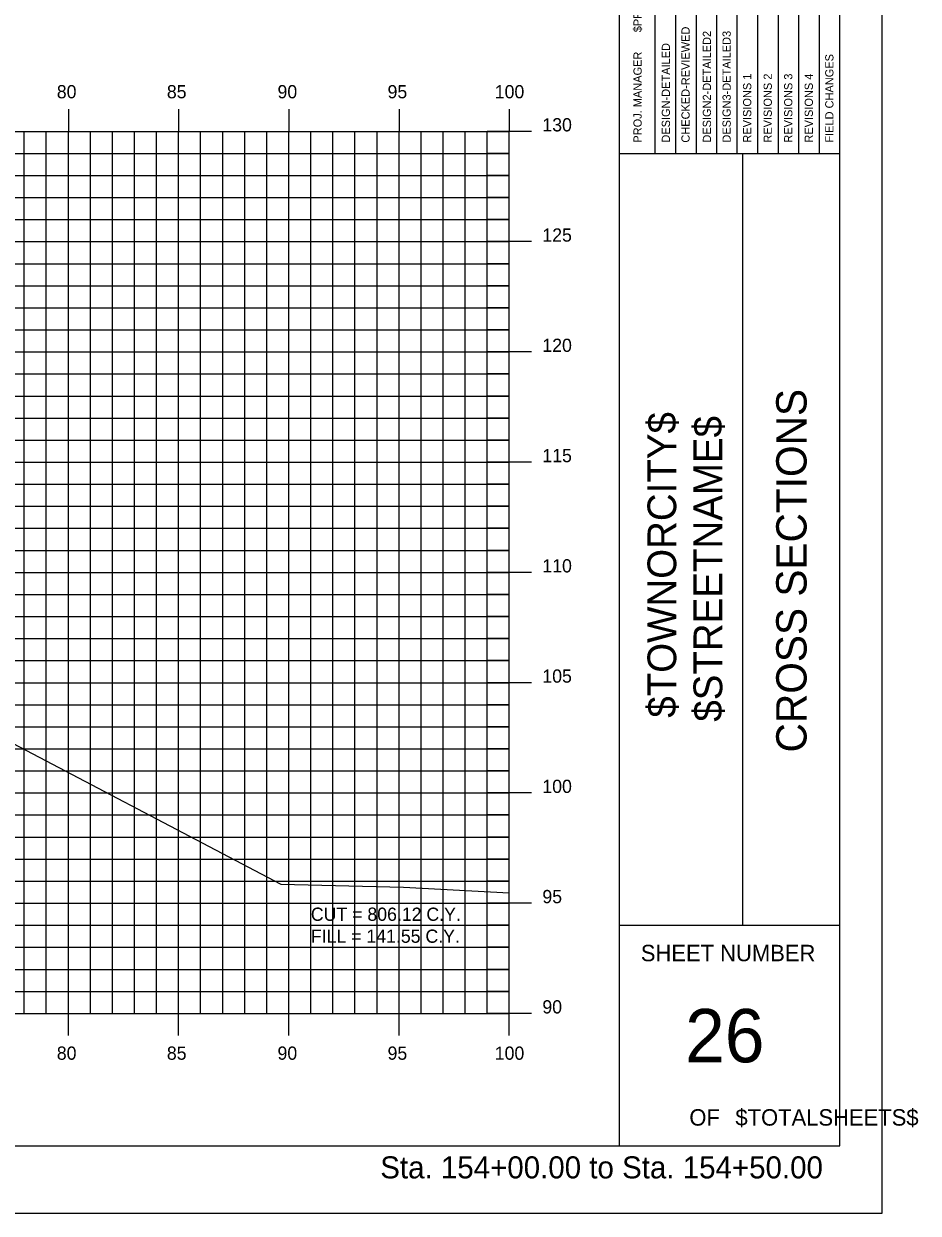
# Model space of a CAD drawing. Extents: x 850598 to 870284, y 366541 to 366651.
# Drawn here: x 852281.2 to 852321.7, y 366541.2 to 366595.1 of the extents above; entities that cross this region are included whole.
import ezdxf

# ---------------------------------------------------------------- set-up
doc = ezdxf.new("R2010")
doc.units = 0
for name, color, linetype in [('BORDER', 7, 'Continuous'), ('D_Text_Standard', 7, 'Continuous'), ('H_V ANNOTATION', 7, 'Continuous'), ('HIGHWAY_TITLE', 7, 'Continuous'), ('MAJOR', 7, 'Continuous'), ('MINOR', 7, 'Continuous'), ('PLOT BOUNDARY', 7, 'Continuous'), ('S_Roadway_Centerline', 7, 'Continuous')]:
    doc.layers.add(name, color=color, linetype=linetype)

msp = doc.modelspace()

# ---------------------------------------------------------------- linework, layer by layer
at = {"layer": 'BORDER'}
for p, q in [((852308.193, 366544.225), (852308.193, 366649.225)), ((852318.193, 366544.225), (852318.193, 366649.225)), ((852308.193, 366589.228), (852318.193, 366589.228)), ((852313.784, 366554.228), (852313.784, 366589.228)), ((852308.193, 366554.228), (852318.193, 366554.228)), ((852158.193, 366544.225), (852318.193, 366544.225))]:
    msp.add_line(p, q, dxfattribs=at)
for points in [[(852310.74, 366589.231), (852310.74, 366606.728)], [(852311.672, 366606.728), (852311.672, 366589.231)], [(852312.604, 366589.231), (852312.604, 366606.728)], [(852313.535, 366589.231), (852313.535, 366606.728)], [(852314.467, 366589.231), (852314.467, 366606.728)], [(852315.399, 366589.231), (852315.399, 366606.728)], [(852316.33, 366589.231), (852316.33, 366606.728)], [(852317.262, 366589.231), (852317.262, 366606.728)], [(852309.809, 366589.231), (852309.809, 366606.022)]]:
    msp.add_lwpolyline(points, dxfattribs=at)
at = {"layer": 'MAJOR'}
for p, q in [((852283.193, 366591.227), (852283.193, 366590.225)), ((852283.193, 366591.227), (852283.193, 366590.225)), ((852288.193, 366591.227), (852288.193, 366590.225)), ((852288.193, 366591.227), (852288.193, 366590.225)), ((852293.193, 366591.227), (852293.193, 366590.225)), ((852293.193, 366591.227), (852293.193, 366590.225)), ((852298.193, 366591.227), (852298.193, 366590.225)), ((852298.193, 366591.227), (852298.193, 366590.225)), ((852303.193, 366591.227), (852303.193, 366590.225)), ((852303.193, 366591.227), (852303.193, 366590.225)), ((852163.193, 366590.225), (852303.193, 366590.225)), ((852163.193, 366590.225), (852303.193, 366590.225)), ((852163.193, 366590.225), (852303.193, 366590.225)), ((852163.193, 366590.225), (852303.193, 366590.225)), ((852283.193, 366550.225), (852283.193, 366590.225)), ((852283.193, 366550.225), (852283.193, 366590.225)), ((852288.193, 366550.225), (852288.193, 366590.225)), ((852288.193, 366550.225), (852288.193, 366590.225)), ((852293.193, 366550.225), (852293.193, 366590.225)), ((852293.193, 366550.225), (852293.193, 366590.225)), ((852298.193, 366550.225), (852298.193, 366590.225)), ((852298.193, 366550.225), (852298.193, 366590.225)), ((852304.195, 366590.225), (852302.191, 366590.225)), ((852304.195, 366590.225), (852302.191, 366590.225)), ((852303.193, 366550.225), (852303.193, 366590.225)), ((852303.193, 366550.225), (852303.193, 366590.225)), ((852303.193, 366550.225), (852303.193, 366590.225)), ((852303.193, 366550.225), (852303.193, 366590.225)), ((852163.193, 366585.225), (852303.193, 366585.225)), ((852163.193, 366585.225), (852303.193, 366585.225)), ((852304.195, 366585.225), (852302.191, 366585.225)), ((852304.195, 366585.225), (852302.191, 366585.225)), ((852163.193, 366580.225), (852303.193, 366580.225)), ((852163.193, 366580.225), (852303.193, 366580.225)), ((852304.195, 366580.225), (852302.191, 366580.225)), ((852304.195, 366580.225), (852302.191, 366580.225)), ((852163.193, 366575.225), (852303.193, 366575.225)), ((852163.193, 366575.225), (852303.193, 366575.225)), ((852304.195, 366575.225), (852302.191, 366575.225)), ((852304.195, 366575.225), (852302.191, 366575.225)), ((852163.193, 366570.225), (852303.193, 366570.225)), ((852163.193, 366570.225), (852303.193, 366570.225)), ((852304.195, 366570.225), (852302.191, 366570.225)), ((852304.195, 366570.225), (852302.191, 366570.225)), ((852163.193, 366565.225), (852303.193, 366565.225)), ((852163.193, 366565.225), (852303.193, 366565.225)), ((852304.195, 366565.225), (852302.191, 366565.225)), ((852304.195, 366565.225), (852302.191, 366565.225)), ((852163.193, 366560.225), (852303.193, 366560.225)), ((852163.193, 366560.225), (852303.193, 366560.225)), ((852304.195, 366560.225), (852302.191, 366560.225)), ((852304.195, 366560.225), (852302.191, 366560.225)), ((852163.193, 366555.225), (852303.193, 366555.225)), ((852163.193, 366555.225), (852303.193, 366555.225)), ((852304.195, 366555.225), (852302.191, 366555.225)), ((852304.195, 366555.225), (852302.191, 366555.225)), ((852163.193, 366550.225), (852303.193, 366550.225)), ((852163.193, 366550.225), (852303.193, 366550.225)), ((852163.193, 366550.225), (852303.193, 366550.225)), ((852163.193, 366550.225), (852303.193, 366550.225)), ((852283.193, 366549.223), (852283.193, 366550.225)), ((852283.193, 366549.223), (852283.193, 366550.225)), ((852288.193, 366549.223), (852288.193, 366550.225)), ((852288.193, 366549.223), (852288.193, 366550.225)), ((852293.193, 366549.223), (852293.193, 366550.225)), ((852293.193, 366549.223), (852293.193, 366550.225)), ((852298.193, 366549.223), (852298.193, 366550.225)), ((852298.193, 366549.223), (852298.193, 366550.225)), ((852304.195, 366550.225), (852302.191, 366550.225)), ((852304.195, 366550.225), (852302.191, 366550.225)), ((852303.193, 366549.223), (852303.193, 366550.225)), ((852303.193, 366549.223), (852303.193, 366550.225))]:
    msp.add_line(p, q, dxfattribs=at)
at = {"layer": 'MINOR'}
for p, q in [((852281.193, 366550.225), (852281.193, 366590.225)), ((852281.193, 366550.225), (852281.193, 366590.225)), ((852282.193, 366550.225), (852282.193, 366590.225)), ((852282.193, 366550.225), (852282.193, 366590.225)), ((852284.193, 366550.225), (852284.193, 366590.225)), ((852284.193, 366550.225), (852284.193, 366590.225)), ((852285.193, 366550.225), (852285.193, 366590.225)), ((852285.193, 366550.225), (852285.193, 366590.225)), ((852286.193, 366550.225), (852286.193, 366590.225)), ((852286.193, 366550.225), (852286.193, 366590.225)), ((852287.193, 366550.225), (852287.193, 366590.225)), ((852287.193, 366550.225), (852287.193, 366590.225)), ((852289.193, 366550.225), (852289.193, 366590.225)), ((852289.193, 366550.225), (852289.193, 366590.225)), ((852290.193, 366550.225), (852290.193, 366590.225)), ((852290.193, 366550.225), (852290.193, 366590.225)), ((852291.193, 366550.225), (852291.193, 366590.225)), ((852291.193, 366550.225), (852291.193, 366590.225)), ((852292.193, 366550.225), (852292.193, 366590.225)), ((852292.193, 366550.225), (852292.193, 366590.225)), ((852294.193, 366550.225), (852294.193, 366590.225)), ((852294.193, 366550.225), (852294.193, 366590.225)), ((852295.193, 366550.225), (852295.193, 366590.225)), ((852295.193, 366550.225), (852295.193, 366590.225)), ((852296.193, 366550.225), (852296.193, 366590.225)), ((852296.193, 366550.225), (852296.193, 366590.225)), ((852297.193, 366550.225), (852297.193, 366590.225)), ((852297.193, 366550.225), (852297.193, 366590.225)), ((852299.193, 366550.225), (852299.193, 366590.225)), ((852299.193, 366550.225), (852299.193, 366590.225)), ((852300.193, 366550.225), (852300.193, 366590.225)), ((852300.193, 366550.225), (852300.193, 366590.225)), ((852301.193, 366550.225), (852301.193, 366590.225)), ((852301.193, 366550.225), (852301.193, 366590.225)), ((852302.193, 366550.225), (852302.193, 366590.225)), ((852302.193, 366550.225), (852302.193, 366590.225)), ((852163.193, 366589.225), (852303.193, 366589.225)), ((852163.193, 366589.225), (852303.193, 366589.225)), ((852303.193, 366589.225), (852302.191, 366589.225)), ((852303.193, 366589.225), (852302.191, 366589.225)), ((852163.193, 366588.225), (852303.193, 366588.225)), ((852163.193, 366588.225), (852303.193, 366588.225)), ((852303.193, 366588.225), (852302.191, 366588.225)), ((852303.193, 366588.225), (852302.191, 366588.225)), ((852163.193, 366587.225), (852303.193, 366587.225)), ((852163.193, 366587.225), (852303.193, 366587.225)), ((852303.193, 366587.225), (852302.191, 366587.225)), ((852303.193, 366587.225), (852302.191, 366587.225)), ((852163.193, 366586.225), (852303.193, 366586.225)), ((852163.193, 366586.225), (852303.193, 366586.225)), ((852303.193, 366586.225), (852302.191, 366586.225)), ((852303.193, 366586.225), (852302.191, 366586.225)), ((852163.193, 366584.225), (852303.193, 366584.225)), ((852163.193, 366584.225), (852303.193, 366584.225)), ((852303.193, 366584.225), (852302.191, 366584.225)), ((852303.193, 366584.225), (852302.191, 366584.225)), ((852163.193, 366583.225), (852303.193, 366583.225)), ((852163.193, 366583.225), (852303.193, 366583.225)), ((852303.193, 366583.225), (852302.191, 366583.225)), ((852303.193, 366583.225), (852302.191, 366583.225)), ((852163.193, 366582.225), (852303.193, 366582.225)), ((852163.193, 366582.225), (852303.193, 366582.225)), ((852303.193, 366582.225), (852302.191, 366582.225)), ((852303.193, 366582.225), (852302.191, 366582.225)), ((852163.193, 366581.225), (852303.193, 366581.225)), ((852163.193, 366581.225), (852303.193, 366581.225)), ((852303.193, 366581.225), (852302.191, 366581.225)), ((852303.193, 366581.225), (852302.191, 366581.225)), ((852163.193, 366579.225), (852303.193, 366579.225)), ((852163.193, 366579.225), (852303.193, 366579.225)), ((852303.193, 366579.225), (852302.191, 366579.225)), ((852303.193, 366579.225), (852302.191, 366579.225)), ((852163.193, 366578.225), (852303.193, 366578.225)), ((852163.193, 366578.225), (852303.193, 366578.225)), ((852303.193, 366578.225), (852302.191, 366578.225)), ((852303.193, 366578.225), (852302.191, 366578.225)), ((852163.193, 366577.225), (852303.193, 366577.225)), ((852163.193, 366577.225), (852303.193, 366577.225)), ((852303.193, 366577.225), (852302.191, 366577.225)), ((852303.193, 366577.225), (852302.191, 366577.225)), ((852163.193, 366576.225), (852303.193, 366576.225)), ((852163.193, 366576.225), (852303.193, 366576.225)), ((852303.193, 366576.225), (852302.191, 366576.225)), ((852303.193, 366576.225), (852302.191, 366576.225)), ((852163.193, 366574.225), (852303.193, 366574.225)), ((852163.193, 366574.225), (852303.193, 366574.225)), ((852303.193, 366574.225), (852302.191, 366574.225)), ((852303.193, 366574.225), (852302.191, 366574.225)), ((852163.193, 366573.225), (852303.193, 366573.225)), ((852163.193, 366573.225), (852303.193, 366573.225)), ((852303.193, 366573.225), (852302.191, 366573.225)), ((852303.193, 366573.225), (852302.191, 366573.225)), ((852163.193, 366572.225), (852303.193, 366572.225)), ((852163.193, 366572.225), (852303.193, 366572.225)), ((852303.193, 366572.225), (852302.191, 366572.225)), ((852303.193, 366572.225), (852302.191, 366572.225)), ((852163.193, 366571.225), (852303.193, 366571.225)), ((852163.193, 366571.225), (852303.193, 366571.225)), ((852303.193, 366571.225), (852302.191, 366571.225)), ((852303.193, 366571.225), (852302.191, 366571.225)), ((852163.193, 366569.225), (852303.193, 366569.225)), ((852163.193, 366569.225), (852303.193, 366569.225)), ((852303.193, 366569.225), (852302.191, 366569.225)), ((852303.193, 366569.225), (852302.191, 366569.225)), ((852163.193, 366568.225), (852303.193, 366568.225)), ((852163.193, 366568.225), (852303.193, 366568.225)), ((852303.193, 366568.225), (852302.191, 366568.225)), ((852303.193, 366568.225), (852302.191, 366568.225)), ((852163.193, 366567.225), (852303.193, 366567.225)), ((852163.193, 366567.225), (852303.193, 366567.225)), ((852303.193, 366567.225), (852302.191, 366567.225)), ((852303.193, 366567.225), (852302.191, 366567.225)), ((852163.193, 366566.225), (852303.193, 366566.225)), ((852163.193, 366566.225), (852303.193, 366566.225)), ((852303.193, 366566.225), (852302.191, 366566.225)), ((852303.193, 366566.225), (852302.191, 366566.225)), ((852163.193, 366564.225), (852303.193, 366564.225)), ((852163.193, 366564.225), (852303.193, 366564.225)), ((852303.193, 366564.225), (852302.191, 366564.225)), ((852303.193, 366564.225), (852302.191, 366564.225)), ((852163.193, 366563.225), (852303.193, 366563.225)), ((852163.193, 366563.225), (852303.193, 366563.225)), ((852303.193, 366563.225), (852302.191, 366563.225)), ((852303.193, 366563.225), (852302.191, 366563.225)), ((852163.193, 366562.225), (852303.193, 366562.225)), ((852163.193, 366562.225), (852303.193, 366562.225)), ((852303.193, 366562.225), (852302.191, 366562.225)), ((852303.193, 366562.225), (852302.191, 366562.225)), ((852163.193, 366561.225), (852303.193, 366561.225)), ((852163.193, 366561.225), (852303.193, 366561.225)), ((852303.193, 366561.225), (852302.191, 366561.225)), ((852303.193, 366561.225), (852302.191, 366561.225)), ((852163.193, 366559.225), (852303.193, 366559.225)), ((852163.193, 366559.225), (852303.193, 366559.225)), ((852303.193, 366559.225), (852302.191, 366559.225)), ((852303.193, 366559.225), (852302.191, 366559.225)), ((852163.193, 366558.225), (852303.193, 366558.225)), ((852163.193, 366558.225), (852303.193, 366558.225)), ((852303.193, 366558.225), (852302.191, 366558.225)), ((852303.193, 366558.225), (852302.191, 366558.225)), ((852163.193, 366557.225), (852303.193, 366557.225)), ((852163.193, 366557.225), (852303.193, 366557.225)), ((852303.193, 366557.225), (852302.191, 366557.225)), ((852303.193, 366557.225), (852302.191, 366557.225)), ((852163.193, 366556.225), (852303.193, 366556.225)), ((852163.193, 366556.225), (852303.193, 366556.225)), ((852303.193, 366556.225), (852302.191, 366556.225)), ((852303.193, 366556.225), (852302.191, 366556.225)), ((852163.193, 366554.225), (852303.193, 366554.225)), ((852163.193, 366554.225), (852303.193, 366554.225)), ((852303.193, 366554.225), (852302.191, 366554.225)), ((852303.193, 366554.225), (852302.191, 366554.225)), ((852163.193, 366553.225), (852303.193, 366553.225)), ((852163.193, 366553.225), (852303.193, 366553.225)), ((852303.193, 366553.225), (852302.191, 366553.225)), ((852303.193, 366553.225), (852302.191, 366553.225)), ((852163.193, 366552.225), (852303.193, 366552.225)), ((852163.193, 366552.225), (852303.193, 366552.225)), ((852303.193, 366552.225), (852302.191, 366552.225)), ((852303.193, 366552.225), (852302.191, 366552.225)), ((852163.193, 366551.225), (852303.193, 366551.225)), ((852163.193, 366551.225), (852303.193, 366551.225)), ((852303.193, 366551.225), (852302.191, 366551.225)), ((852303.193, 366551.225), (852302.191, 366551.225))]:
    msp.add_line(p, q, dxfattribs=at)
at = {"layer": 'PLOT BOUNDARY'}
msp.add_lwpolyline([(852150.1, 366541.166), (852320.1, 366541.166), (852320.1, 366651.166), (852150.1, 366651.166)], close=True, dxfattribs=at)
at = {"layer": 'S_Roadway_Centerline'}
msp.add_lwpolyline([(852163.193, 366574.891), (852168.457, 366574.85), (852207.072, 366576.794), (852211.39, 366576.996), (852212.425, 366577.147), (852220.312, 366578.075), (852223.646, 366578.45), (852224.442, 366578.549), (852227.358, 366578.718), (852239.211, 366579.367), (852244.661, 366579.241), (852254.988, 366579.311), (852255.834, 366578.981), (852258.005, 366578.133), (852259.316, 366577.624), (852263.657, 366574.099), (852270.8, 366568.243), (852272.882, 366566.622), (852278.895, 366563.41), (852292.834, 366556.081), (852298.398, 366555.946), (852303.193, 366555.693)], dxfattribs=at)

# ---------------------------------------------------------------- texts
at = {"layer": 'BORDER'}
for s, height, rotation, p in [('$PROJMANAGER$', 0.37275, 90, (852309.197, 366594.723)), ('CHECKED-REVIEWED', 0.37275, 90, (852311.374, 366589.716)), ('DESIGN2-DETAILED2', 0.37275, 90, (852312.343, 366589.716)), ('DESIGN3-DETAILED3', 0.37275, 90, (852313.237, 366589.716)), ('PROJ. MANAGER', 0.37275, 90, (852309.197, 366589.716)), ('DESIGN-DETAILED', 0.37275, 90, (852310.48, 366589.716)), ('FIELD CHANGES', 0.37275, 90, (852317.896, 366589.716)), ('REVISIONS 1', 0.37275, 90, (852314.169, 366589.716)), ('REVISIONS 2', 0.37275, 90, (852315.101, 366589.716)), ('REVISIONS 3', 0.37275, 90, (852316.032, 366589.716)), ('REVISIONS 4', 0.37275, 90, (852316.964, 366589.716)), ('CROSS SECTIONS', 1.37787, 90, (852316.677, 366562.062)), ('SHEET NUMBER', 0.74527, 360, (852309.158, 366552.592)), ('26', 2.4194, 360, (852311.169, 366548.008)), ('OF', 0.7453, 360, (852311.36, 366545.138)), ('$TOTALSHEETS$', 0.74527, 360, (852313.449, 366545.138))]:
    msp.add_text(s, height=height, rotation=rotation, dxfattribs=at).set_placement(p)
at = {"layer": 'D_Text_Standard'}
for s, p in [('CUT = 806.12 C.Y.', (852294.193, 366554.425)), ('FILL = 141.55 C.Y.', (852294.193, 366553.429))]:
    msp.add_text(s, height=0.6, dxfattribs=at).set_placement(p)
at = {"layer": 'H_V ANNOTATION'}
for s, height, p in [('80', 0.6, (852282.668, 366591.725)), ('85', 0.6, (852287.66, 366591.725)), ('90', 0.6, (852292.679, 366591.725)), ('95', 0.6, (852297.671, 366591.725)), ('100', 0.6, (852302.534, 366591.725)), ('130', 0.6, (852304.693, 366590.225)), ('125', 0.6, (852304.693, 366585.225)), ('120', 0.6, (852304.693, 366580.225)), ('115', 0.6, (852304.693, 366575.225)), ('110', 0.6, (852304.693, 366570.225)), ('105', 0.6, (852304.693, 366565.225)), ('100', 0.6, (852304.693, 366560.225)), ('95', 0.6, (852304.693, 366555.225)), ('90', 0.6, (852304.693, 366550.225)), ('80', 0.6, (852282.668, 366548.125)), ('85', 0.6, (852287.66, 366548.125)), ('90', 0.6, (852292.679, 366548.125)), ('95', 0.6, (852297.671, 366548.125)), ('100', 0.6, (852302.534, 366548.125)), ('Sta. 154+00.00 to Sta. 154+50.00', 1.0002, (852297.339, 366542.745))]:
    msp.add_text(s, height=height, dxfattribs=at).set_placement(p)
at = {"layer": 'HIGHWAY_TITLE'}
for s, p in [('$TOWNORCITY$', (852310.765, 366563.637)), ('$STREETNAME$', (852312.852, 366563.457))]:
    msp.add_text(s, height=1.30428, rotation=90, dxfattribs=at).set_placement(p)

doc.saveas('drawing.dxf')
